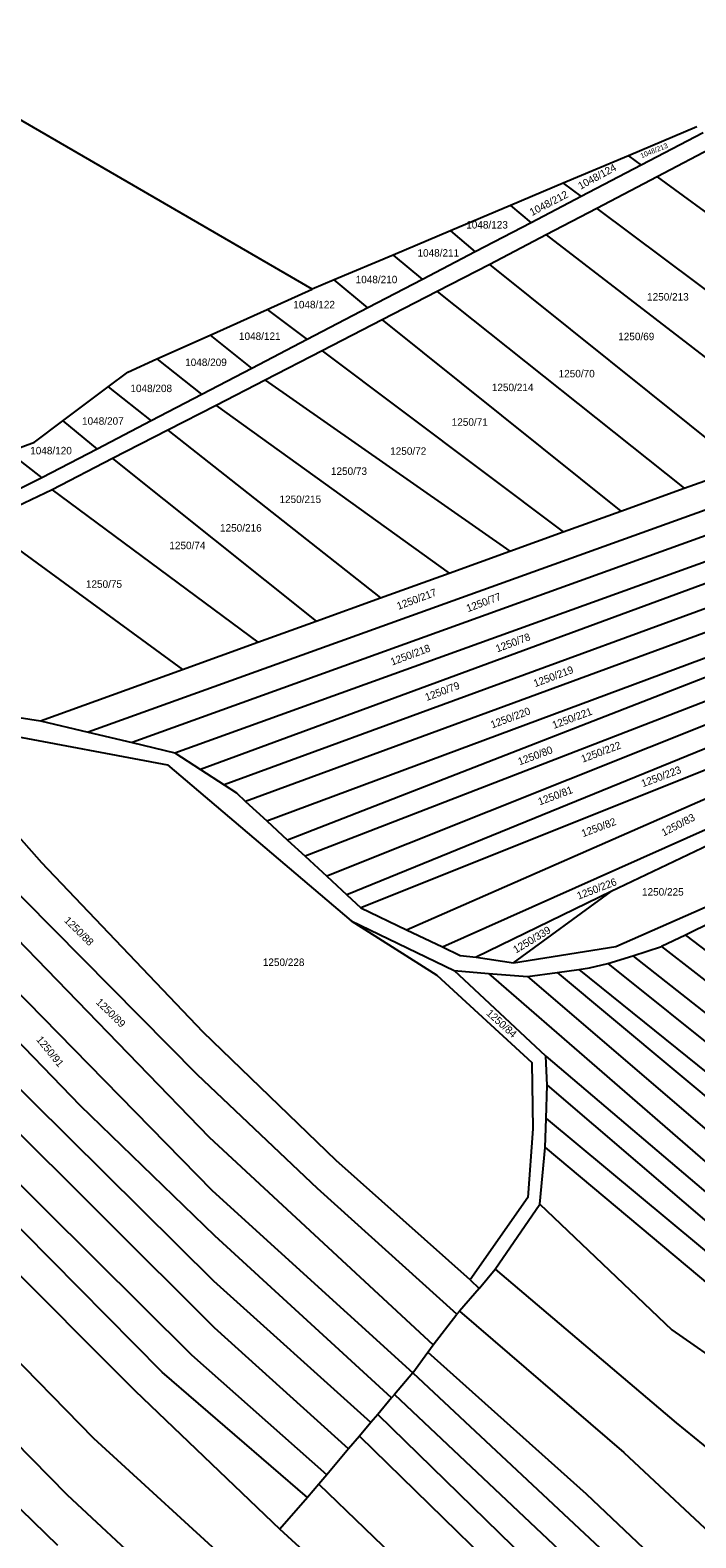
# Model space of a CAD drawing. Extents: x -580630 to -576196, y -1189024 to -1183567.
# Drawn here: x -577064.7 to -576913.2, y -1186750.3 to -1186407 of the extents above; entities that cross this region are included whole.
import ezdxf

# ---------------------------------------------------------------- set-up
doc = ezdxf.new("R2010")
doc.units = 0
for name, color, linetype in [('Vrstva 1', 7, 'Continuous'), ('Vrstva 18', 7, 'Continuous'), ('Vrstva 6', 7, 'Continuous')]:
    doc.layers.add(name, color=color, linetype=linetype)

msp = doc.modelspace()

# ---------------------------------------------------------------- linework, layer by layer
at = {"layer": 'Vrstva 1'}
for p, q in [((-576908.38, -1186433.25), (-576921.98, -1186440.38)), ((-576921.98, -1186440.38), (-576935.72, -1186447.58)), ((-576935.72, -1186447.58), (-576947.27, -1186453.63)), ((-576947.27, -1186453.63), (-576960.04, -1186460.32)), ((-576960.04, -1186460.32), (-576972.09, -1186466.52)), ((-576972.09, -1186466.52), (-576984.57, -1186472.95)), ((-576984.57, -1186472.95), (-576998.26, -1186480)), ((-576998.26, -1186480), (-577011.25, -1186486.69)), ((-577011.25, -1186486.69), (-577022.4, -1186492.43)), ((-577022.4, -1186492.43), (-577033.34, -1186498.06)), ((-577033.34, -1186498.06), (-577045.96, -1186504.56)), ((-577045.96, -1186504.56), (-577059.72, -1186511.64)), ((-577059.72, -1186511.64), (-577075.61, -1186519.23)), ((-577070.65, -1186562.94), (-577062.38, -1186564.24)), ((-577062.38, -1186564.24), (-577051.55, -1186566.83)), ((-577070.57, -1186567.34), (-577033.46, -1186574.31)), ((-577051.55, -1186566.83), (-577041.51, -1186569.24)), ((-577041.51, -1186569.24), (-577031.75, -1186571.57)), ((-577031.75, -1186571.57), (-577025.94, -1186575.35)), ((-577033.46, -1186574.31), (-576991.68, -1186609.84)), ((-577025.94, -1186575.35), (-577020.52, -1186578.87)), ((-577020.52, -1186578.87), (-577017.71, -1186580.7)), ((-577017.71, -1186580.7), (-577015.66, -1186582.6)), ((-577015.66, -1186582.6), (-577010.84, -1186587.06)), ((-577010.84, -1186587.06), (-577006.1, -1186591.43)), ((-577006.1, -1186591.43), (-577002.15, -1186595.09)), ((-577002.15, -1186595.09), (-576997.21, -1186599.65)), ((-576997.21, -1186599.65), (-576992.62, -1186603.91)), ((-576931.36, -1186615.62), (-576900.52, -1186602.06)), ((-576992.62, -1186603.91), (-576989.41, -1186606.87)), ((-576989.41, -1186606.87), (-576979.05, -1186611.84)), ((-576991.68, -1186609.84), (-576968.16, -1186621.15)), ((-576909.23, -1186609.99), (-576915.57, -1186613.05)), ((-576979.05, -1186611.84), (-576970.88, -1186615.76)), ((-576915.57, -1186613.05), (-576920.99, -1186615.66)), ((-576970.88, -1186615.76), (-576966.8, -1186617.72)), ((-576954.67, -1186619.35), (-576931.36, -1186615.62)), ((-576927.5, -1186617.79), (-576920.99, -1186615.66)), ((-576966.8, -1186617.72), (-576963.19, -1186618.1)), ((-576963.19, -1186618.1), (-576954.67, -1186619.35)), ((-576944.73, -1186621.58), (-576939.8, -1186620.87)), ((-576939.8, -1186620.87), (-576937.4, -1186620.52)), ((-576937.4, -1186620.52), (-576933.19, -1186619.53)), ((-576933.19, -1186619.53), (-576927.5, -1186617.79)), ((-576968.16, -1186621.15), (-576960.4, -1186621.79)), ((-576960.4, -1186621.79), (-576951.5, -1186622.52)), ((-576951.5, -1186622.52), (-576944.73, -1186621.58))]:
    msp.add_line(p, q, dxfattribs=at)
at = {"layer": 'Vrstva 6'}
for p, q in [((-577000.49, -1186465.98), (-577102.37, -1186406.89)), ((-576912.98, -1186429.02), (-576928.53, -1186435.59)), ((-576911.5, -1186430.39), (-576925.59, -1186437.74)), ((-576928.53, -1186435.59), (-576943.35, -1186441.85)), ((-576928.53, -1186435.59), (-576925.59, -1186437.74)), ((-576925.59, -1186437.74), (-576939.29, -1186444.89)), ((-576943.35, -1186441.85), (-576955.4, -1186446.94)), ((-576943.35, -1186441.85), (-576939.29, -1186444.89)), ((-576921.98, -1186440.38), (-576875.64, -1186474.3)), ((-576939.29, -1186444.89), (-576950.67, -1186450.83)), ((-576955.4, -1186446.94), (-576969.02, -1186452.69)), ((-576955.4, -1186446.94), (-576950.67, -1186450.83)), ((-576935.72, -1186447.58), (-576883.98, -1186486.41)), ((-576969.02, -1186452.69), (-576982.07, -1186458.2)), ((-576969.02, -1186452.69), (-576963.39, -1186457.47)), ((-576950.67, -1186450.83), (-576963.39, -1186457.47)), ((-576947.27, -1186453.63), (-576891.17, -1186496.85)), ((-576982.07, -1186458.2), (-576995.48, -1186463.86)), ((-576982.07, -1186458.2), (-576975.42, -1186463.75)), ((-576963.39, -1186457.47), (-576975.42, -1186463.75)), ((-576902.53, -1186506.5), (-576960.04, -1186460.32)), ((-577010.77, -1186470.59), (-577000.49, -1186465.98)), ((-576995.48, -1186463.86), (-577000.49, -1186465.98)), ((-576987.84, -1186470.23), (-576995.48, -1186463.86)), ((-576975.42, -1186463.75), (-576987.84, -1186470.23)), ((-576972.09, -1186466.52), (-576915.81, -1186511.3)), ((-577023.75, -1186476.42), (-577010.77, -1186470.59)), ((-577010.77, -1186470.59), (-577001.66, -1186477.44)), ((-576987.84, -1186470.23), (-577001.66, -1186477.44)), ((-576984.57, -1186472.95), (-576930.26, -1186516.52)), ((-577035.87, -1186481.86), (-577023.75, -1186476.42)), ((-577023.75, -1186476.42), (-577014.28, -1186484.03)), ((-577001.66, -1186477.44), (-577014.28, -1186484.03)), ((-576998.26, -1186480), (-576943.37, -1186521.26)), ((-577042.51, -1186484.84), (-577035.87, -1186481.86)), ((-577035.87, -1186481.86), (-577025.66, -1186489.97)), ((-577046.99, -1186488.21), (-577042.51, -1186484.84)), ((-577014.28, -1186484.03), (-577025.66, -1186489.97)), ((-577011.25, -1186486.69), (-576955.51, -1186525.65)), ((-577057.26, -1186495.95), (-577046.99, -1186488.21)), ((-577046.99, -1186488.21), (-577037.18, -1186495.98)), ((-577025.66, -1186489.97), (-577037.18, -1186495.98)), ((-577022.4, -1186492.43), (-576969.36, -1186530.65)), ((-577063.74, -1186500.83), (-577057.26, -1186495.95)), ((-577057.26, -1186495.95), (-577049.46, -1186502.39)), ((-577037.18, -1186495.98), (-577049.46, -1186502.39)), ((-577069.68, -1186503.01), (-577063.74, -1186500.83)), ((-577033.34, -1186498.06), (-576984.97, -1186536.29)), ((-577069.68, -1186503.01), (-577062.03, -1186508.95)), ((-577049.46, -1186502.39), (-577062.03, -1186508.95)), ((-577045.96, -1186504.56), (-576999.61, -1186541.58)), ((-576915.81, -1186511.3), (-576902.53, -1186506.5)), ((-577062.03, -1186508.95), (-577078.24, -1186516.9)), ((-577059.72, -1186511.64), (-577012.86, -1186546.37)), ((-576898.89, -1186511.9), (-577051.55, -1186566.83)), ((-576930.26, -1186516.52), (-576915.81, -1186511.3)), ((-576894.61, -1186516.22), (-577041.51, -1186569.24)), ((-576943.37, -1186521.26), (-576930.26, -1186516.52)), ((-577075.61, -1186519.23), (-577030.07, -1186552.59)), ((-577031.75, -1186571.57), (-576890.24, -1186520.44)), ((-576955.51, -1186525.65), (-576943.37, -1186521.26)), ((-576886.48, -1186523.97), (-577025.94, -1186575.35)), ((-576881.91, -1186528.02), (-577020.52, -1186578.87)), ((-576969.36, -1186530.65), (-576955.51, -1186525.65)), ((-576984.97, -1186536.29), (-576969.36, -1186530.65)), ((-576877.77, -1186531.94), (-577015.66, -1186582.6)), ((-577010.84, -1186587.06), (-576873.63, -1186536.01)), ((-576999.61, -1186541.58), (-576984.97, -1186536.29)), ((-577012.86, -1186546.37), (-576999.61, -1186541.58)), ((-576870.83, -1186538.77), (-577006.1, -1186591.43)), ((-576866.77, -1186542.74), (-577002.15, -1186595.09)), ((-577105.65, -1186547.34), (-577062.16, -1186596.51)), ((-577030.07, -1186552.59), (-577012.86, -1186546.37)), ((-576863.31, -1186546.14), (-576997.21, -1186599.65)), ((-576859.79, -1186549.61), (-576992.62, -1186603.91)), ((-577062.38, -1186564.24), (-577030.07, -1186552.59)), ((-576855.94, -1186553.39), (-576989.41, -1186606.87)), ((-576846.88, -1186562.28), (-576932.48, -1186603.17)), ((-576979.05, -1186611.84), (-576881.31, -1186568.99)), ((-576970.88, -1186615.76), (-576878.36, -1186574.48)), ((-577026.62, -1186644.9), (-577075.13, -1186595.86)), ((-577025.37, -1186635.19), (-577062.16, -1186596.51)), ((-576932.48, -1186603.17), (-576963.19, -1186618.1)), ((-576954.67, -1186619.35), (-576932.48, -1186603.17)), ((-577074.89, -1186606.54), (-577024, -1186659.07)), ((-576991.68, -1186609.84), (-576972.17, -1186622.17)), ((-576915.57, -1186613.05), (-576851.7, -1186662.09)), ((-577022.88, -1186691.89), (-577098.21, -1186617.27)), ((-577076.64, -1186616.84), (-577023.26, -1186671.24)), ((-576920.99, -1186615.66), (-576858.01, -1186664.82)), ((-576939.8, -1186620.87), (-576841.59, -1186700.37)), ((-576933.19, -1186619.53), (-576834.94, -1186698.32)), ((-576927.5, -1186617.79), (-576832.6, -1186692.85)), ((-577027.92, -1186708.73), (-577113.67, -1186623.56)), ((-577022.72, -1186702.46), (-577101.42, -1186624.17)), ((-577053.26, -1186651.94), (-577081.94, -1186622.24)), ((-576972.17, -1186622.17), (-576950.54, -1186642.11)), ((-576947.34, -1186640.62), (-576968.16, -1186621.15)), ((-576960.4, -1186621.79), (-576911.03, -1186664.6)), ((-576951.5, -1186622.52), (-576903.6, -1186663.58)), ((-576944.73, -1186621.58), (-576878.97, -1186676.53)), ((-576995.07, -1186664.39), (-577025.37, -1186635.19)), ((-576947.34, -1186640.62), (-576903.71, -1186677.74)), ((-576947.06, -1186647.26), (-576947.34, -1186640.62)), ((-576999.31, -1186670.73), (-577026.62, -1186644.9)), ((-576950.54, -1186642.11), (-576950.31, -1186657.19)), ((-576947.23, -1186654.79), (-576947.06, -1186647.26)), ((-576947.06, -1186647.26), (-576899.01, -1186688.38)), ((-577022.7, -1186681.51), (-577053.26, -1186651.94)), ((-576947.46, -1186661.41), (-576947.23, -1186654.79)), ((-576947.23, -1186654.79), (-576867.77, -1186721.12)), ((-576950.31, -1186657.19), (-576951.45, -1186672.84)), ((-577024, -1186659.07), (-576972.99, -1186706.37)), ((-576948.71, -1186674.32), (-576947.46, -1186661.41)), ((-576947.46, -1186661.41), (-576907.17, -1186695.2)), ((-577034.66, -1186712.56), (-577082.14, -1186664.62)), ((-576964.58, -1186691.57), (-576995.07, -1186664.39)), ((-577146.55, -1186666.33), (-577058.51, -1186751.97)), ((-577089.03, -1186668.61), (-577040.79, -1186716.87)), ((-577023.26, -1186671.24), (-576977.62, -1186712.74)), ((-576967.62, -1186699.4), (-576999.31, -1186670.73)), ((-576951.45, -1186672.84), (-576964.58, -1186691.57)), ((-576958.83, -1186689.1), (-576948.71, -1186674.32)), ((-576948.71, -1186674.32), (-576918.65, -1186702.92)), ((-577098.98, -1186678.09), (-577050.3, -1186727.6)), ((-576982.43, -1186718.44), (-577022.7, -1186681.51)), ((-577108.81, -1186687.15), (-577056.28, -1186740.56)), ((-576962.53, -1186693.51), (-576958.83, -1186689.1)), ((-576958.83, -1186689.1), (-576917.66, -1186724.16)), ((-576987.18, -1186724.07), (-577022.88, -1186691.89)), ((-576964.58, -1186691.57), (-576962.53, -1186693.51)), ((-576962.53, -1186693.51), (-576967.01, -1186698.69)), ((-576972.99, -1186706.37), (-576967.62, -1186699.4)), ((-576967.01, -1186698.69), (-576967.62, -1186699.4)), ((-576967.01, -1186698.69), (-576929.57, -1186730.9)), ((-576992.22, -1186730.04), (-577022.72, -1186702.46)), ((-576918.65, -1186702.92), (-576899.46, -1186716.42)), ((-576974.22, -1186708.06), (-576972.99, -1186706.37)), ((-576997.21, -1186735.95), (-577027.92, -1186708.73)), ((-576977.62, -1186712.74), (-576974.22, -1186708.06)), ((-576974.22, -1186708.06), (-576938.18, -1186740.26)), ((-577001.62, -1186741.17), (-577034.66, -1186712.56)), ((-576977.62, -1186712.74), (-576981.76, -1186717.65)), ((-576977.62, -1186712.74), (-576900.51, -1186784.82)), ((-577040.79, -1186716.87), (-577007.85, -1186748.35)), ((-576982.43, -1186718.44), (-576985.61, -1186722.21)), ((-576981.76, -1186717.65), (-576982.43, -1186718.44)), ((-576981.76, -1186717.65), (-576919.54, -1186776.33)), ((-576985.61, -1186722.21), (-576987.18, -1186724.07)), ((-576985.61, -1186722.21), (-576871.66, -1186833.12)), ((-576989.78, -1186727.14), (-576992.22, -1186730.04)), ((-576987.18, -1186724.07), (-576989.78, -1186727.14)), ((-576989.78, -1186727.14), (-576878.1, -1186835.97)), ((-576917.66, -1186724.16), (-576882.87, -1186752.54)), ((-577050.3, -1186727.6), (-577009.17, -1186765.22)), ((-576992.22, -1186730.04), (-576997.21, -1186735.95)), ((-576929.57, -1186730.9), (-576881.78, -1186775.62)), ((-576997.21, -1186735.95), (-576999, -1186738.07)), ((-577056.28, -1186740.56), (-577018.48, -1186775.66)), ((-577001.62, -1186741.17), (-577007.85, -1186748.35)), ((-576999, -1186738.07), (-577001.62, -1186741.17)), ((-576999, -1186738.07), (-576948.73, -1186786.45)), ((-576938.18, -1186740.26), (-576892.5, -1186783.5)), ((-577000.67, -1186754.97), (-577007.85, -1186748.35))]:
    msp.add_line(p, q, dxfattribs=at)

# ---------------------------------------------------------------- texts
at = {"layer": 'Vrstva 18'}
for s, height, rotation, p in [('1048/213', 1.14, 22.05888, (-576925.529, -1186436.174)), ('1048/124', 1.7, 28.64789, (-576939.418, -1186443.335)), ('1048/212', 1.7, 27.61657, (-576950.475, -1186449.34)), ('1250/217', 1.7, 20.56919, (-576980.888, -1186539.002)), ('1250/77', 1.7, 20.56919, (-576965.052, -1186539.532)), ('1250/78', 1.7, 20.56919, (-576958.368, -1186548.693)), ('1250/218', 1.7, 20.56919, (-576982.314, -1186551.703)), ('1250/219', 1.7, 20.56919, (-576949.756, -1186556.616)), ('1250/79', 1.7, 20.56919, (-576974.449, -1186559.766)), ('1250/220', 1.7, 20.56919, (-576959.535, -1186566.023)), ('1250/221', 1.7, 20.56919, (-576945.484, -1186566.122)), ('1250/222', 1.7, 20.56919, (-576938.919, -1186573.81)), ('1250/80', 1.7, 20.56919, (-576953.297, -1186574.419)), ('1250/223', 1.7, 20.56919, (-576925.232, -1186579.405)), ('1250/81', 1.7, 20.56919, (-576948.726, -1186583.537)), ('1250/82', 1.7, 20.56919, (-576938.851, -1186590.775)), ('1250/83', 1.7, 27.38738, (-576920.485, -1186590.593)), ('1250/226', 1.7, 21.02755, (-576939.865, -1186604.995)), ('1250/88', 1.7, 315.47056, (-577057.131, -1186609.884)), ('1250/339', 1.7, 31.1689, (-576954.124, -1186617.283)), ('1250/89', 1.7, 315.47056, (-577049.886, -1186628.488)), ('1250/84', 1.7, 318.04887, (-576961.009, -1186631.07)), ('1250/91', 1.7, 309.16803, (-577063.432, -1186636.905))]:
    msp.add_text(s, height=height, rotation=rotation, dxfattribs=at).set_placement(p)
for s, p in [('1048/123', (-576965.449, -1186452.16)), ('1048/211', (-576976.544, -1186458.56)), ('1048/210', (-576990.619, -1186464.62)), ('1048/122', (-577004.816, -1186470.33)), ('1250/213', (-576924.283, -1186468.57)), ('1048/121', (-577017.184, -1186477.53)), ('1250/69', (-576930.851, -1186477.59)), ('1048/209', (-577029.437, -1186483.47)), ('1250/70', (-576944.418, -1186486.05)), ('1048/208', (-577041.897, -1186489.41)), ('1250/214', (-576959.626, -1186489.19)), ('1048/207', (-577052.907, -1186496.84)), ('1250/71', (-576968.753, -1186497.08)), ('1048/120', (-577064.709, -1186503.58)), ('1250/72', (-576982.764, -1186503.69)), ('1250/73', (-576996.248, -1186508.26)), ('1250/215', (-577007.963, -1186514.67)), ('1250/216', (-577021.496, -1186521.18)), ('1250/74', (-577033.031, -1186525.18)), ('1250/75', (-577052.028, -1186533.97)), ('1250/225', (-576925.434, -1186604.07)), ('1250/228', (-577011.758, -1186620.09))]:
    msp.add_text(s, height=1.7, dxfattribs=at).set_placement(p)

doc.saveas('drawing.dxf')
